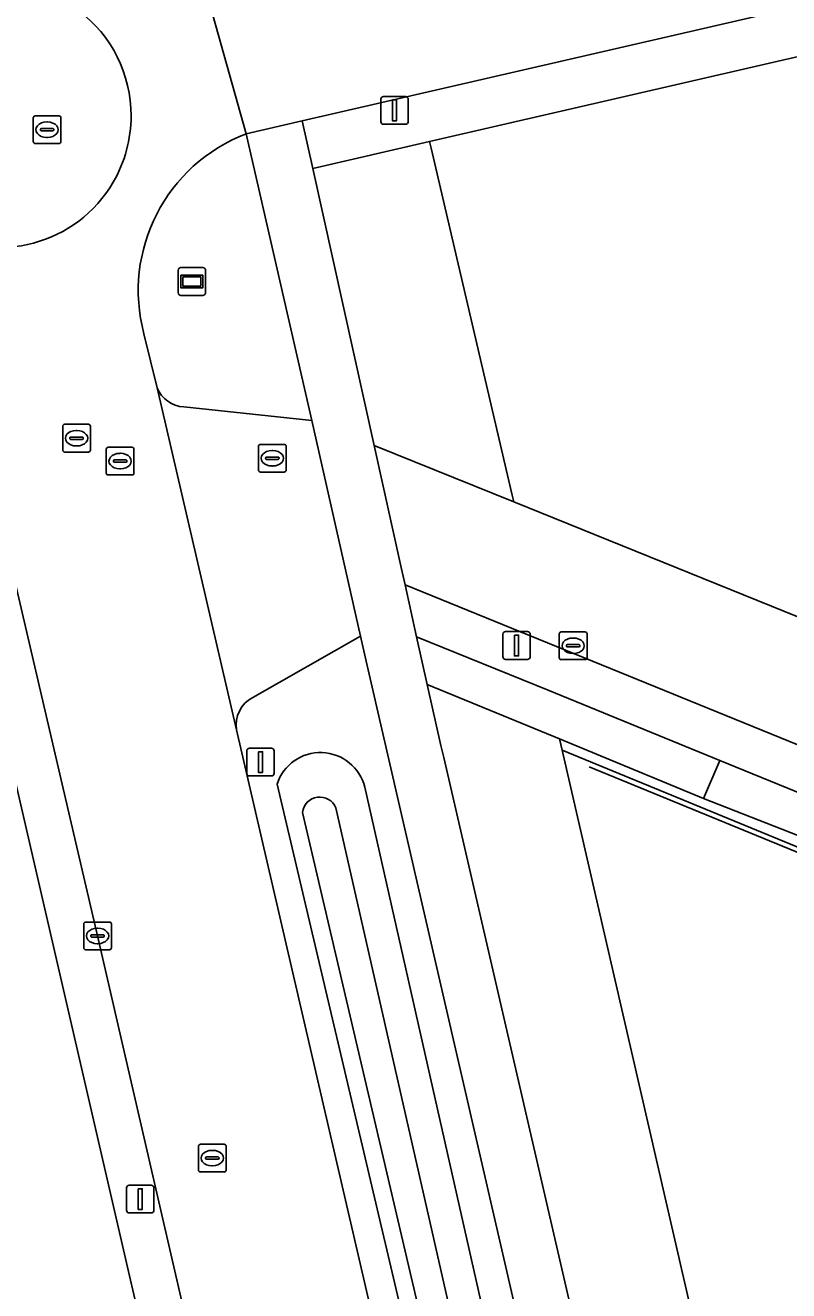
# Model space of a CAD drawing. Extents: x 156412 to 157779, y 382335 to 383768.
# Drawn here: x 156636.41 to 156663.93, y 383021.73 to 383067.34 of the extents above; entities that cross this region are included whole.
import ezdxf

# ---------------------------------------------------------------- set-up
doc = ezdxf.new("R2010")
doc.units = 0
for name, color, linetype in [('IMGEO_Berm_groen', 7, 'Continuous'), ('IMGEO_Erf', 7, 'Continuous'), ('IMGEO_Greppel_droge_sloot', 7, 'Continuous'), ('IMGEO_Groenvoorziening', 7, 'Continuous'), ('IMGEO_Hek', 7, 'Continuous'), ('IMGEO_Kolk', 7, 'Continuous'), ('IMGEO_Lichtmast', 7, 'Continuous'), ('IMGEO_Oever', 7, 'Continuous'), ('IMGEO_Rijbaan_lokaal_gesloten', 7, 'Continuous'), ('IMGEO_Rijbaan_lokaal_open', 7, 'Continuous'), ('IMGEO_Rioolput', 7, 'Continuous'), ('IMGEO_Voetpad_open', 7, 'Continuous'), ('IMGEO_Wegwijzer', 7, 'Continuous')]:
    doc.layers.add(name, color=color, linetype=linetype)

msp = doc.modelspace()

# ---------------------------------------------------------------- linework, layer by layer
at = {"layer": 'IMGEO_Berm_groen'}
for points in [[(156642.13, 383053.584), (156646.743, 383053.097), (156644.38, 383063.429)], [(156640.692, 383056.224), (156641.173, 383054.274)], [(156663.89, 382978.495), (156663.468, 382980.302), (156658.933, 383000), (156648.705, 383044.428), (156648.498, 383045.327), (156644.614, 383043.115)], [(156644.023, 383041.946), (156650.887, 383012.346), (156652.974, 383003.315), (156653.025, 383003.092), (156653.74, 383000), (156657.677, 382982.964), (156658.537, 382979.142), (156658.963, 382977.351), (156659.5, 382975.096), (156664.983, 382973.825), (156663.89, 382978.495)], [(156659.227, 382981.695), (156654.913, 383000), (156654.125, 383003.346), (156654.073, 383003.566), (156645.489, 383039.993)], [(156648.651, 383039.881), (156657.656, 383000), (156661.733, 382981.945)]]:
    msp.add_lwpolyline(points, dxfattribs=at)
msp.add_lwpolyline([(156651.041, 383062.913), (156650.985, 383063.152), (156646.777, 383062.181), (156648.989, 383052.201), (156654.02, 383050.165), (156653.965, 383050.401)], close=True, dxfattribs=at)
for centre, radius, start, end in [((156646.525, 383057.785), 6.038, 110.8063, 194.9809), ((156642.186, 383054.671), 1.088, 201.3877, 267.0288), ((156645.147, 383042.112), 1.136, 117.9856, 188.3757), ((156647.054, 383039.483), 1.646, 13.9888, 161.954)]:
    msp.add_arc(centre, radius, start, end, dxfattribs=at)
at = {"layer": 'IMGEO_Erf'}
for points in [[(156794.644, 383096.091), (156702.248, 383074.98), (156650.985, 383063.152), (156651.041, 383062.913), (156653.965, 383050.401), (156654.02, 383050.165), (156694.029, 383033.976), (156735.088, 383017.425), (156762.167, 383009.62), (156764.546, 383008.977), (156780.193, 383004.665), (156793.034, 383001.23), (156805.108, 383066.327)], [(156678.474, 383031.865), (156655.761, 383041.218), (156662.329, 383012.702), (156669.262, 382982.597)]]:
    msp.add_lwpolyline(points, dxfattribs=at)
at = {"layer": 'IMGEO_Greppel_droge_sloot'}
for points in [[(156660.35, 382983.054), (156656.499, 383000), (156647.605, 383039.137)], [(156646.406, 383038.974), (156655.532, 383000), (156659.531, 382982.924)]]:
    msp.add_lwpolyline(points, dxfattribs=at)
msp.add_arc((156647.026, 383038.902), 0.624, 22.081, 173.4024, dxfattribs=at)
at = {"layer": 'IMGEO_Groenvoorziening'}
for points in [[(156633.95, 383049.186), (156630.668, 383048.465), (156629.772, 383039.352), (156633.881, 383021.569), (156636.625, 383009.696), (156642.341, 383012.848)], [(156661.453, 383040.839), (156655.265, 383043.374), (156650.512, 383045.296), (156650.899, 383043.586), (156655.669, 383041.618), (156660.862, 383039.476)], [(156655.761, 383041.218), (156655.669, 383041.618), (156650.899, 383043.586), (156651.397, 383041.385), (156651.502, 383040.956), (156658.2, 383011.895), (156662.329, 383012.702)], [(156671.113, 383035.456), (156660.862, 383039.476), (156655.669, 383041.618), (156655.761, 383041.218), (156678.474, 383031.865), (156678.668, 383032.375)]]:
    msp.add_lwpolyline(points, close=True, dxfattribs=at)
at = {"layer": 'IMGEO_Hek'}
for points in [[(156653.965, 383050.401), (156651.041, 383062.913)], [(156656.741, 383040.612), (156671.878, 383034.408)]]:
    msp.add_lwpolyline(points, dxfattribs=at)
at = {"layer": 'IMGEO_Kolk'}
for p, q in [((156655.661, 383044.551), (156655.661, 383045.403)), ((156655.736, 383045.477), (156656.588, 383045.477)), ((156656.662, 383045.403), (156656.662, 383044.551)), ((156655.92, 383044.971), (156655.92, 383044.983)), ((156656.358, 383044.934), (156655.96, 383044.934)), ((156655.963, 383045.02), (156656.361, 383045.02)), ((156656.149, 383045.257), (156656.174, 383045.257)), ((156656.404, 383044.983), (156656.404, 383044.971)), ((156656.588, 383044.477), (156655.736, 383044.477)), ((156656.172, 383044.697), (156656.147, 383044.697)), ((156638.52, 383034.094), (156638.52, 383034.946)), ((156638.595, 383035.02), (156639.447, 383035.02)), ((156639.521, 383034.946), (156639.521, 383034.094)), ((156638.779, 383034.514), (156638.779, 383034.526)), ((156639.217, 383034.477), (156638.819, 383034.477)), ((156638.822, 383034.563), (156639.22, 383034.563)), ((156639.008, 383034.8), (156639.033, 383034.8)), ((156639.263, 383034.526), (156639.263, 383034.514)), ((156639.447, 383034.02), (156638.595, 383034.02)), ((156639.031, 383034.24), (156639.006, 383034.24))]:
    msp.add_line(p, q, dxfattribs=at)
for points in [[(156655.661, 383044.551), (156655.661, 383045.403)], [(156655.736, 383045.477), (156656.588, 383045.477)], [(156656.662, 383045.403), (156656.662, 383044.551)], [(156656.588, 383044.477), (156655.736, 383044.477)], [(156638.52, 383034.094), (156638.52, 383034.946)], [(156638.595, 383035.02), (156639.447, 383035.02)], [(156639.521, 383034.946), (156639.521, 383034.094)], [(156639.447, 383034.02), (156638.595, 383034.02)]]:
    msp.add_lwpolyline(points, dxfattribs=at)
for centre, radius, start, end in [((156655.738, 383045.401), 0.0765, 91.552, 178.448), ((156655.738, 383045.401), 0.0765, 91.552, 178.448), ((156656.586, 383045.401), 0.0765, 1.552, 88.448), ((156656.586, 383045.401), 0.0765, 1.552, 88.448), ((156655.96, 383044.98), 0.0403, 85.8775, 175.7526), ((156655.957, 383044.97), 0.0366, 178.938, 274.7102), ((156656.361, 383044.977), 0.043, 264.8664, 352.4533), ((156656.365, 383044.982), 0.0386, 1.7309, 96.639), ((156655.738, 383044.553), 0.0765, 181.552, 268.448), ((156655.738, 383044.553), 0.0765, 181.552, 268.448), ((156656.586, 383044.553), 0.0765, 271.552, 358.448), ((156656.586, 383044.553), 0.0765, 271.552, 358.448), ((156638.597, 383034.944), 0.0765, 91.552, 178.448), ((156638.597, 383034.944), 0.0765, 91.552, 178.448), ((156639.445, 383034.944), 0.0765, 1.552, 88.448), ((156639.445, 383034.944), 0.0765, 1.552, 88.448), ((156638.819, 383034.523), 0.0403, 85.8775, 175.7526), ((156638.816, 383034.513), 0.0366, 178.938, 274.7102), ((156639.22, 383034.52), 0.043, 264.8664, 352.4533), ((156639.224, 383034.525), 0.0386, 1.7309, 96.639), ((156638.597, 383034.096), 0.0765, 181.552, 268.448), ((156638.597, 383034.096), 0.0765, 181.552, 268.448), ((156639.445, 383034.096), 0.0765, 271.552, 358.448), ((156639.445, 383034.096), 0.0765, 271.552, 358.448)]:
    msp.add_arc(centre, radius, start, end, dxfattribs=at)
for centre, major_axis, ratio, start_param, end_param in [((156656.148, 383044.977), (-0.387, 0.002), 0.722429, 4.712389, 7.853982), ((156656.173, 383044.977), (-0.39, 0.002), 0.717154, 1.570796, 4.712389), ((156639.007, 383034.52), (-0.387, 0.002), 0.722429, 4.712389, 7.853982), ((156639.032, 383034.52), (-0.39, 0.002), 0.717154, 1.570796, 4.712389)]:
    msp.add_ellipse(centre, major_axis=major_axis, ratio=ratio, start_param=start_param, end_param=end_param, dxfattribs=at)
at = {"layer": 'IMGEO_Lichtmast'}
for p, q in [((156649.229, 383063.874), (156649.229, 383064.674)), ((156649.229, 383064.674), (156649.229, 383063.874)), ((156649.329, 383064.774), (156650.119, 383064.774)), ((156650.119, 383064.774), (156649.329, 383064.774)), ((156650.219, 383064.674), (156650.219, 383063.874)), ((156650.219, 383063.874), (156650.219, 383064.674)), ((156650.119, 383063.774), (156649.329, 383063.774)), ((156649.329, 383063.774), (156650.119, 383063.774)), ((156653.628, 383044.588), (156653.628, 383045.388)), ((156653.628, 383045.388), (156653.628, 383044.588)), ((156653.728, 383045.488), (156654.518, 383045.488)), ((156654.518, 383045.488), (156653.728, 383045.488)), ((156654.618, 383045.388), (156654.618, 383044.588)), ((156654.618, 383044.588), (156654.618, 383045.388)), ((156654.518, 383044.488), (156653.728, 383044.488)), ((156653.728, 383044.488), (156654.518, 383044.488)), ((156644.497, 383041.285), (156645.287, 383041.285)), ((156645.287, 383041.285), (156644.497, 383041.285)), ((156644.397, 383040.385), (156644.397, 383041.185)), ((156644.397, 383041.185), (156644.397, 383040.385)), ((156645.387, 383041.185), (156645.387, 383040.385)), ((156645.387, 383040.385), (156645.387, 383041.185)), ((156645.287, 383040.285), (156644.497, 383040.285)), ((156644.497, 383040.285), (156645.287, 383040.285)), ((156640.061, 383024.634), (156640.061, 383025.434)), ((156640.061, 383025.434), (156640.061, 383024.634)), ((156640.161, 383025.534), (156640.951, 383025.534)), ((156640.951, 383025.534), (156640.161, 383025.534)), ((156641.051, 383025.434), (156641.051, 383024.634)), ((156641.051, 383024.634), (156641.051, 383025.434)), ((156640.951, 383024.534), (156640.161, 383024.534)), ((156640.161, 383024.534), (156640.951, 383024.534))]:
    msp.add_line(p, q, dxfattribs=at)
for points in [[(156649.649, 383064.649), (156649.799, 383064.649), (156649.799, 383063.899), (156649.649, 383063.899), (156649.649, 383064.649)], [(156654.048, 383045.363), (156654.198, 383045.363), (156654.198, 383044.613), (156654.048, 383044.613), (156654.048, 383045.363)], [(156644.817, 383041.16), (156644.967, 383041.16), (156644.967, 383040.41), (156644.817, 383040.41), (156644.817, 383041.16)], [(156640.481, 383025.409), (156640.631, 383025.409), (156640.631, 383024.659), (156640.481, 383024.659), (156640.481, 383025.409)]]:
    msp.add_lwpolyline(points, dxfattribs=at)
for centre, start, end in [((156649.329, 383064.674), 90, 180), ((156649.329, 383064.674), 90, 180), ((156650.119, 383064.674), 0, 90), ((156650.119, 383064.674), 360, 90), ((156649.329, 383063.874), 180, 270), ((156649.329, 383063.874), 180, 270), ((156650.119, 383063.874), 270, 0), ((156650.119, 383063.874), 270, 0), ((156653.728, 383045.388), 90, 180), ((156653.728, 383045.388), 90, 180), ((156654.518, 383045.388), 0, 90), ((156654.518, 383045.388), 360, 90), ((156653.728, 383044.588), 180, 270), ((156653.728, 383044.588), 180, 270), ((156654.518, 383044.588), 270, 0), ((156654.518, 383044.588), 270, 0), ((156644.497, 383041.185), 90, 180), ((156644.497, 383041.185), 90, 180), ((156645.287, 383041.185), 0, 90), ((156645.287, 383041.185), 360, 90), ((156644.497, 383040.385), 180, 270), ((156644.497, 383040.385), 180, 270), ((156645.287, 383040.385), 270, 0), ((156645.287, 383040.385), 270, 0), ((156640.161, 383025.434), 90, 180), ((156640.161, 383025.434), 90, 180), ((156640.951, 383025.434), 0, 90), ((156640.951, 383025.434), 360, 90), ((156640.161, 383024.634), 180, 270), ((156640.161, 383024.634), 180, 270), ((156640.951, 383024.634), 270, 0), ((156640.951, 383024.634), 270, 0)]:
    msp.add_arc(centre, 0.1, start, end, dxfattribs=at)
at = {"layer": 'IMGEO_Oever'}
for points in [[(156645.489, 383039.993), (156654.073, 383003.566), (156654.125, 383003.346), (156654.913, 383000), (156659.227, 382981.695)], [(156661.733, 382981.945), (156657.656, 383000), (156648.651, 383039.881)], [(156647.605, 383039.137), (156656.499, 383000), (156660.35, 382983.054)], [(156659.531, 382982.924), (156655.532, 383000), (156646.406, 383038.974)]]:
    msp.add_lwpolyline(points, dxfattribs=at)
for centre, radius, start, end in [((156647.054, 383039.483), 1.646, 13.9888, 161.954), ((156647.026, 383038.902), 0.624, 22.081, 173.4024)]:
    msp.add_arc(centre, radius, start, end, dxfattribs=at)
at = {"layer": 'IMGEO_Rijbaan_lokaal_gesloten'}
for points in [[(156805.3, 383090.171), (156806.357, 383089.983), (156807.037, 383097.856), (156807.307, 383101.784), (156807.324, 383101.995), (156803.226, 383105.434), (156803.131, 383105.814), (156767.293, 383097.453), (156754.754, 383094.533), (156700.442, 383081.982), (156681.985, 383077.701), (156644.854, 383069.113), (156643.605, 383068.842), (156642.876, 383068.782), (156644.38, 383063.429), (156646.397, 383063.893), (156701.856, 383076.667), (156794.235, 383098.006)], [(156644.38, 383063.429), (156642.876, 383068.782)], [(156650.887, 383012.346), (156644.023, 383041.946), (156641.173, 383054.274), (156640.692, 383056.224)], [(156634.207, 383055.298), (156634.268, 383055.05), (156634.923, 383052.22), (156635.523, 383049.531), (156639.023, 383034.52), (156642.727, 383018.429), (156643.811, 383013.659), (156644.272, 383011.609), (156646.551, 383001.849), (156646.607, 383001.609), (156646.649, 383001.428), (156646.922, 383000.234), (156646.976, 383000), (156651.224, 382981.47), (156651.486, 382980.367), (156653.324, 382972.421), (156654.74, 382965.324), (156655.741, 382959.433), (156656.127, 382956.39)]]:
    msp.add_lwpolyline(points, dxfattribs=at)
for centre, radius, start, end in [((156635.484, 383064.078), 4.745, 53.1066, 145.7604), ((156635.488, 383064.08), 4.741, 359.9656, 53.1403), ((156635.477, 383064.078), 4.752, 329.8221, 359.9928), ((156646.525, 383057.785), 6.038, 110.8063, 194.9809), ((156635.484, 383064.077), 4.746, 240.2759, 329.7846)]:
    msp.add_arc(centre, radius, start, end, dxfattribs=at)
at = {"layer": 'IMGEO_Rijbaan_lokaal_open'}
for points in [[(156641.173, 383054.274), (156644.023, 383041.946)], [(156646.743, 383053.097), (156642.13, 383053.584)], [(156644.614, 383043.115), (156648.498, 383045.327), (156646.743, 383053.097)], [(156807.482, 382997.049), (156801.112, 382998.951), (156797.441, 383000), (156796.468, 383000.278), (156794.66, 383000.795), (156793.034, 383001.23), (156780.193, 383004.665), (156764.546, 383008.977), (156762.167, 383009.62), (156735.088, 383017.425), (156694.029, 383033.976), (156654.02, 383050.165), (156648.989, 383052.201), (156649.969, 383047.802), (156650.109, 383047.168), (156689.001, 383031.323), (156733.896, 383013.266), (156757.494, 383006.379)]]:
    msp.add_lwpolyline(points, dxfattribs=at)
for centre, radius, start, end in [((156635.484, 383064.078), 4.745, 53.1066, 145.7604), ((156635.488, 383064.08), 4.741, 359.9656, 53.1403), ((156635.477, 383064.078), 4.752, 329.8221, 359.9928), ((156635.484, 383064.077), 4.746, 240.2759, 329.7846), ((156642.186, 383054.671), 1.088, 201.3877, 267.0288), ((156645.147, 383042.112), 1.136, 117.9856, 188.3757)]:
    msp.add_arc(centre, radius, start, end, dxfattribs=at)
at = {"layer": 'IMGEO_Rioolput'}
for p, q in [((156636.774, 383064.078), (156637.626, 383064.078)), ((156636.699, 383063.152), (156636.699, 383064.004)), ((156637.001, 383063.621), (156637.399, 383063.621)), ((156637.187, 383063.858), (156637.212, 383063.858)), ((156637.7, 383064.004), (156637.7, 383063.152)), ((156636.958, 383063.572), (156636.958, 383063.584)), ((156637.396, 383063.535), (156636.998, 383063.535)), ((156637.21, 383063.298), (156637.185, 383063.298)), ((156637.442, 383063.584), (156637.442, 383063.572)), ((156637.626, 383063.078), (156636.774, 383063.078)), ((156637.763, 383052.033), (156637.763, 383052.885)), ((156637.838, 383052.959), (156638.69, 383052.959)), ((156638.251, 383052.739), (156638.276, 383052.739)), ((156638.764, 383052.885), (156638.764, 383052.033)), ((156638.022, 383052.453), (156638.022, 383052.465)), ((156638.46, 383052.416), (156638.062, 383052.416)), ((156638.065, 383052.502), (156638.463, 383052.502)), ((156638.506, 383052.465), (156638.506, 383052.453)), ((156644.894, 383052.237), (156645.746, 383052.237)), ((156638.69, 383051.959), (156637.838, 383051.959)), ((156638.274, 383052.179), (156638.249, 383052.179)), ((156639.331, 383051.208), (156639.331, 383052.06)), ((156639.406, 383052.134), (156640.258, 383052.134)), ((156639.819, 383051.914), (156639.844, 383051.914)), ((156640.332, 383052.06), (156640.332, 383051.208)), ((156644.819, 383051.311), (156644.819, 383052.163)), ((156645.121, 383051.78), (156645.519, 383051.78)), ((156645.307, 383052.017), (156645.332, 383052.017)), ((156645.82, 383052.163), (156645.82, 383051.311)), ((156639.59, 383051.628), (156639.59, 383051.64)), ((156640.028, 383051.591), (156639.63, 383051.591)), ((156639.633, 383051.677), (156640.031, 383051.677)), ((156639.842, 383051.354), (156639.817, 383051.354)), ((156640.074, 383051.64), (156640.074, 383051.628)), ((156645.078, 383051.731), (156645.078, 383051.743)), ((156645.516, 383051.694), (156645.118, 383051.694)), ((156645.33, 383051.457), (156645.305, 383051.457)), ((156645.562, 383051.743), (156645.562, 383051.731)), ((156640.258, 383051.134), (156639.406, 383051.134)), ((156645.746, 383051.237), (156644.894, 383051.237)), ((156642.655, 383026.085), (156642.655, 383026.937)), ((156642.73, 383027.011), (156643.582, 383027.011)), ((156643.143, 383026.791), (156643.168, 383026.791)), ((156643.656, 383026.937), (156643.656, 383026.085)), ((156642.914, 383026.505), (156642.914, 383026.517)), ((156643.352, 383026.468), (156642.954, 383026.468)), ((156642.957, 383026.554), (156643.355, 383026.554)), ((156643.166, 383026.231), (156643.141, 383026.231)), ((156643.398, 383026.517), (156643.398, 383026.505)), ((156643.582, 383026.011), (156642.73, 383026.011))]:
    msp.add_line(p, q, dxfattribs=at)
for points in [[(156636.774, 383064.078), (156637.626, 383064.078)], [(156636.699, 383063.152), (156636.699, 383064.004)], [(156637.7, 383064.004), (156637.7, 383063.152)], [(156637.626, 383063.078), (156636.774, 383063.078)], [(156637.763, 383052.033), (156637.763, 383052.885)], [(156637.838, 383052.959), (156638.69, 383052.959)], [(156638.764, 383052.885), (156638.764, 383052.033)], [(156644.894, 383052.237), (156645.746, 383052.237)], [(156638.69, 383051.959), (156637.838, 383051.959)], [(156639.331, 383051.208), (156639.331, 383052.06)], [(156639.406, 383052.134), (156640.258, 383052.134)], [(156640.332, 383052.06), (156640.332, 383051.208)], [(156644.819, 383051.311), (156644.819, 383052.163)], [(156645.82, 383052.163), (156645.82, 383051.311)], [(156640.258, 383051.134), (156639.406, 383051.134)], [(156645.746, 383051.237), (156644.894, 383051.237)], [(156642.655, 383026.085), (156642.655, 383026.937)], [(156642.73, 383027.011), (156643.582, 383027.011)], [(156643.656, 383026.937), (156643.656, 383026.085)], [(156643.582, 383026.011), (156642.73, 383026.011)]]:
    msp.add_lwpolyline(points, dxfattribs=at)
for centre, radius, start, end in [((156636.776, 383064.002), 0.0765, 91.552, 178.448), ((156636.776, 383064.002), 0.0765, 91.552, 178.448), ((156637.624, 383064.002), 0.0765, 1.552, 88.448), ((156637.624, 383064.002), 0.0765, 1.552, 88.448), ((156636.998, 383063.581), 0.0403, 85.8775, 175.7526), ((156637.403, 383063.583), 0.0386, 1.7309, 96.639), ((156636.995, 383063.571), 0.0366, 178.938, 274.7102), ((156637.399, 383063.578), 0.043, 264.8664, 352.4533), ((156636.776, 383063.154), 0.0765, 181.552, 268.448), ((156636.776, 383063.154), 0.0765, 181.552, 268.448), ((156637.624, 383063.154), 0.0765, 271.552, 358.448), ((156637.624, 383063.154), 0.0765, 271.552, 358.448), ((156637.84, 383052.883), 0.0765, 91.552, 178.448), ((156637.84, 383052.883), 0.0765, 91.552, 178.448), ((156638.688, 383052.883), 0.0765, 1.552, 88.448), ((156638.688, 383052.883), 0.0765, 1.552, 88.448), ((156638.062, 383052.462), 0.0403, 85.8775, 175.7526), ((156638.059, 383052.452), 0.0366, 178.938, 274.7102), ((156638.463, 383052.459), 0.043, 264.8664, 352.4533), ((156638.467, 383052.464), 0.0386, 1.7309, 96.639), ((156644.896, 383052.161), 0.0765, 91.552, 178.448), ((156644.896, 383052.161), 0.0765, 91.552, 178.448), ((156645.744, 383052.161), 0.0765, 1.552, 88.448), ((156645.744, 383052.161), 0.0765, 1.552, 88.448), ((156637.84, 383052.035), 0.0765, 181.552, 268.448), ((156637.84, 383052.035), 0.0765, 181.552, 268.448), ((156638.688, 383052.035), 0.0765, 271.552, 358.448), ((156638.688, 383052.035), 0.0765, 271.552, 358.448), ((156639.408, 383052.058), 0.0765, 91.552, 178.448), ((156639.408, 383052.058), 0.0765, 91.552, 178.448), ((156640.256, 383052.058), 0.0765, 1.552, 88.448), ((156640.256, 383052.058), 0.0765, 1.552, 88.448), ((156645.118, 383051.74), 0.0403, 85.8775, 175.7526), ((156645.523, 383051.742), 0.0386, 1.7309, 96.639), ((156639.63, 383051.637), 0.0403, 85.8775, 175.7526), ((156639.627, 383051.627), 0.0366, 178.938, 274.7102), ((156640.031, 383051.634), 0.043, 264.8664, 352.4533), ((156640.035, 383051.639), 0.0386, 1.7309, 96.639), ((156644.896, 383051.313), 0.0765, 181.552, 268.448), ((156644.896, 383051.313), 0.0765, 181.552, 268.448), ((156645.115, 383051.73), 0.0366, 178.938, 274.7102), ((156645.519, 383051.737), 0.043, 264.8664, 352.4533), ((156645.744, 383051.313), 0.0765, 271.552, 358.448), ((156645.744, 383051.313), 0.0765, 271.552, 358.448), ((156639.408, 383051.21), 0.0765, 181.552, 268.448), ((156639.408, 383051.21), 0.0765, 181.552, 268.448), ((156640.256, 383051.21), 0.0765, 271.552, 358.448), ((156640.256, 383051.21), 0.0765, 271.552, 358.448), ((156642.732, 383026.935), 0.0765, 91.552, 178.448), ((156642.732, 383026.935), 0.0765, 91.552, 178.448), ((156643.58, 383026.935), 0.0765, 1.552, 88.448), ((156643.58, 383026.935), 0.0765, 1.552, 88.448), ((156642.954, 383026.514), 0.0403, 85.8775, 175.7526), ((156642.951, 383026.504), 0.0366, 178.938, 274.7102), ((156643.355, 383026.511), 0.043, 264.8664, 352.4533), ((156643.359, 383026.516), 0.0386, 1.7309, 96.639), ((156642.732, 383026.087), 0.0765, 181.552, 268.448), ((156642.732, 383026.087), 0.0765, 181.552, 268.448), ((156643.58, 383026.087), 0.0765, 271.552, 358.448), ((156643.58, 383026.087), 0.0765, 271.552, 358.448)]:
    msp.add_arc(centre, radius, start, end, dxfattribs=at)
for centre, major_axis, ratio, start_param, end_param in [((156637.186, 383063.578), (-0.387, 0.002), 0.722429, 4.712389, 7.853982), ((156637.211, 383063.578), (-0.39, 0.002), 0.717154, 1.570796, 4.712389), ((156638.25, 383052.459), (-0.387, 0.002), 0.722429, 4.712389, 7.853982), ((156638.275, 383052.459), (-0.39, 0.002), 0.717154, 1.570796, 4.712389), ((156639.818, 383051.634), (-0.387, 0.002), 0.722429, 4.712389, 7.853982), ((156639.843, 383051.634), (-0.39, 0.002), 0.717154, 1.570796, 4.712389), ((156645.306, 383051.737), (-0.387, 0.002), 0.722429, 4.712389, 7.853982), ((156645.331, 383051.737), (-0.39, 0.002), 0.717154, 1.570796, 4.712389), ((156643.142, 383026.511), (-0.387, 0.002), 0.722429, 4.712389, 7.853982), ((156643.167, 383026.511), (-0.39, 0.002), 0.717154, 1.570796, 4.712389)]:
    msp.add_ellipse(centre, major_axis=major_axis, ratio=ratio, start_param=start_param, end_param=end_param, dxfattribs=at)
at = {"layer": 'IMGEO_Voetpad_open'}
for points in [[(156702.248, 383074.98), (156794.644, 383096.091), (156794.235, 383098.006), (156701.856, 383076.667), (156646.397, 383063.893), (156646.777, 383062.181), (156650.985, 383063.152)], [(156661.453, 383040.839), (156660.862, 383039.476), (156671.113, 383035.456), (156671.643, 383036.684)]]:
    msp.add_lwpolyline(points, close=True, dxfattribs=at)
for points in [[(156658.2, 383011.895), (156651.502, 383040.956), (156651.397, 383041.385), (156650.899, 383043.586), (156650.512, 383045.296), (156650.109, 383047.168), (156649.969, 383047.802), (156648.989, 383052.201), (156646.777, 383062.181), (156646.397, 383063.893), (156644.38, 383063.429), (156646.743, 383053.097), (156648.498, 383045.327), (156648.705, 383044.428), (156658.933, 383000), (156663.468, 382980.302), (156663.89, 382978.495), (156664.983, 382973.825), (156659.5, 382975.096), (156659.965, 382973.144)], [(156632.809, 383054.125), (156633.089, 383052.915), (156633.646, 383050.501), (156633.95, 383049.186), (156642.341, 383012.848), (156642.802, 383010.851), (156645.327, 382999.919), (156650.043, 382979.495), (156651.486, 382980.367), (156651.224, 382981.47), (156646.976, 383000), (156646.922, 383000.234), (156646.649, 383001.428), (156646.607, 383001.609), (156646.551, 383001.849), (156644.272, 383011.609), (156643.811, 383013.659), (156642.727, 383018.429), (156639.023, 383034.52), (156635.523, 383049.531), (156634.923, 383052.22), (156634.268, 383055.05), (156634.207, 383055.298)], [(156689.001, 383031.323), (156650.109, 383047.168), (156650.512, 383045.296), (156655.265, 383043.374), (156661.453, 383040.839), (156671.643, 383036.684)]]:
    msp.add_lwpolyline(points, dxfattribs=at)
at = {"layer": 'IMGEO_Wegwijzer'}
for p, q in [((156642.024, 383058.607), (156642.814, 383058.607)), ((156642.814, 383058.607), (156642.024, 383058.607)), ((156641.924, 383057.707), (156641.924, 383058.507)), ((156641.924, 383058.507), (156641.924, 383057.707)), ((156642.914, 383058.507), (156642.914, 383057.707)), ((156642.914, 383057.707), (156642.914, 383058.507)), ((156642.814, 383057.607), (156642.024, 383057.607)), ((156642.024, 383057.607), (156642.814, 383057.607))]:
    msp.add_line(p, q, dxfattribs=at)
for points in [[(156642.025, 383058.339), (156642.813, 383058.339), (156642.813, 383057.875), (156642.025, 383057.875), (156642.025, 383058.339)], [(156642.09, 383058.274), (156642.09, 383057.94), (156642.748, 383057.94), (156642.748, 383058.274), (156642.09, 383058.274)]]:
    msp.add_lwpolyline(points, dxfattribs=at)
for centre, start, end in [((156642.024, 383058.507), 90, 180), ((156642.024, 383058.507), 90, 180), ((156642.814, 383058.507), 0, 90), ((156642.814, 383058.507), 360, 90), ((156642.024, 383057.707), 180, 270), ((156642.024, 383057.707), 180, 270), ((156642.814, 383057.707), 270, 0), ((156642.814, 383057.707), 270, 0)]:
    msp.add_arc(centre, 0.1, start, end, dxfattribs=at)

doc.saveas('drawing.dxf')
